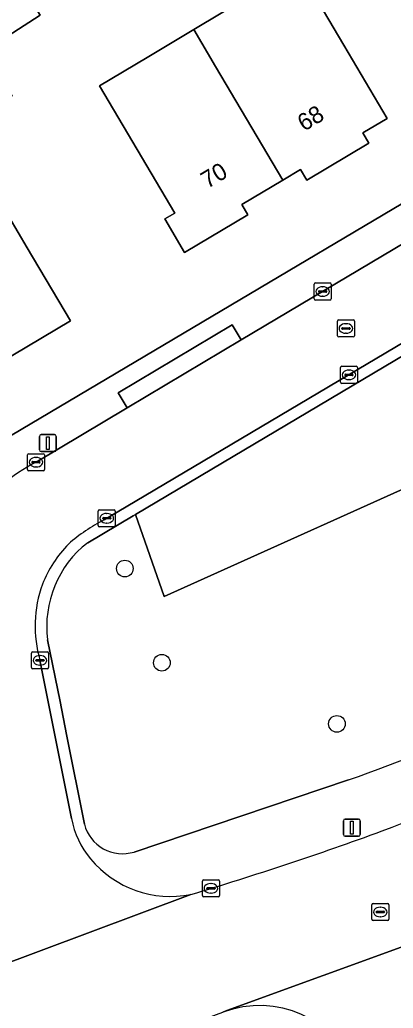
# Model space of a CAD drawing. Extents: x 159499 to 160349, y 382524 to 383273.
# Drawn here: x 159688.9 to 159710.9, y 382937.3 to 382995.4 of the extents above; entities that cross this region are included whole.
import ezdxf

# ---------------------------------------------------------------- set-up
doc = ezdxf.new("R2010")
doc.units = 0
for name, color, linetype in [('IMGEO_Boom', 7, 'Continuous'), ('IMGEO_Erf', 7, 'Continuous'), ('IMGEO_Groenvoorziening', 7, 'Continuous'), ('IMGEO_Kolk', 7, 'Continuous'), ('IMGEO_Lichtmast', 7, 'Continuous'), ('IMGEO_Pand', 7, 'Continuous'), ('IMGEO_Pand_nummerreeks', 7, 'Continuous'), ('IMGEO_Rijbaan_lokaal_open', 7, 'Continuous'), ('IMGEO_Rioolput', 7, 'Continuous'), ('IMGEO_Verkeerseiland_open', 7, 'Continuous'), ('IMGEO_Voetpad_open', 7, 'Continuous')]:
    doc.layers.add(name, color=color, linetype=linetype)

msp = doc.modelspace()

# ---------------------------------------------------------------- linework, layer by layer
at = {"layer": 'IMGEO_Boom'}
for centre in [(159695.086, 382963.108), (159697.264, 382957.576), (159707.56, 382953.98)]:
    msp.add_circle(centre, 0.489, dxfattribs=at)
at = {"layer": 'IMGEO_Erf'}
for points in [[(159690.111, 382995.622), (159686.864, 382993.555), (159688.454, 382990.878), (159685.435, 382989.085), (159685.312, 382989.012), (159681.628, 382995.217), (159682.313, 382997.354), (159684.01, 382998.362), (159683.51, 382999.204), (159686.583, 383001.161)], [(159709.442, 382988.11), (159705.787, 382985.943), (159705.426, 382986.552), (159704.379, 382985.932), (159701.969, 382984.504), (159702.329, 382983.897), (159698.602, 382981.689), (159697.438, 382983.652), (159698.025, 382984), (159693.595, 382991.475), (159696.407, 382993.142), (159699.135, 382994.785), (159702.448, 382996.78), (159705.257, 382998.445), (159707.969, 382993.869), (159710.519, 382989.567), (159709.083, 382988.716)]]:
    msp.add_lwpolyline(points, close=True, dxfattribs=at)
for points in [[(159687.291, 382970.274), (159725.98, 382993.204)], [(159687.206, 382985.567), (159689.342, 382981.964), (159691.891, 382977.662), (159685.088, 382973.63)]]:
    msp.add_lwpolyline(points, dxfattribs=at)
at = {"layer": 'IMGEO_Groenvoorziening'}
for points in [[(159726.437, 382984.524), (159726.216, 382984.393), (159733.834, 382977.835), (159697.404, 382961.469), (159695.719, 382966.292), (159695.579, 382966.209), (159692.902, 382964.629)], [(159690.544, 382958.922), (159691.28, 382955.297), (159691.662, 382953.364), (159692.708, 382948.079)], [(159695.631, 382946.45), (159708.25, 382950.686)]]:
    msp.add_lwpolyline(points, dxfattribs=at)
msp.add_lwpolyline([(159695.719, 382966.292), (159697.404, 382961.469), (159733.834, 382977.835), (159726.216, 382984.393)], close=True, dxfattribs=at)
for centre, radius, start, end in [((159696.714, 382959.713), 6.221, 127.79376, 187.30768), ((159616.375, 383205.434), 270.809, 289.83184, 293.98563), ((159694.95, 382948.666), 2.318, 194.66052, 287.07727)]:
    msp.add_arc(centre, radius, start, end, dxfattribs=at)
at = {"layer": 'IMGEO_Kolk'}
for p, q in [((159706.218, 382978.964), (159706.218, 382979.816)), ((159706.293, 382979.89), (159707.145, 382979.89)), ((159706.706, 382979.67), (159706.731, 382979.67)), ((159707.219, 382979.816), (159707.219, 382978.964)), ((159706.477, 382979.384), (159706.477, 382979.396)), ((159706.915, 382979.347), (159706.517, 382979.347)), ((159706.52, 382979.433), (159706.918, 382979.433)), ((159706.729, 382979.11), (159706.704, 382979.11)), ((159706.961, 382979.396), (159706.961, 382979.384)), ((159707.145, 382978.89), (159706.293, 382978.89)), ((159707.841, 382974.993), (159708.693, 382974.993)), ((159707.766, 382974.067), (159707.766, 382974.919)), ((159708.025, 382974.487), (159708.025, 382974.499)), ((159708.463, 382974.45), (159708.065, 382974.45)), ((159708.068, 382974.536), (159708.466, 382974.536)), ((159708.254, 382974.773), (159708.279, 382974.773)), ((159708.509, 382974.499), (159708.509, 382974.487)), ((159708.767, 382974.919), (159708.767, 382974.067)), ((159708.693, 382973.993), (159707.841, 382973.993)), ((159708.277, 382974.213), (159708.252, 382974.213)), ((159689.358, 382968.932), (159689.358, 382969.784)), ((159689.433, 382969.858), (159690.285, 382969.858)), ((159690.359, 382969.784), (159690.359, 382968.932)), ((159689.617, 382969.352), (159689.617, 382969.364)), ((159690.055, 382969.315), (159689.657, 382969.315)), ((159689.66, 382969.401), (159690.058, 382969.401)), ((159689.846, 382969.638), (159689.871, 382969.638)), ((159690.101, 382969.364), (159690.101, 382969.352)), ((159690.285, 382968.858), (159689.433, 382968.858)), ((159689.869, 382969.078), (159689.844, 382969.078)), ((159693.524, 382965.638), (159693.524, 382966.49)), ((159693.599, 382966.564), (159694.451, 382966.564)), ((159694.012, 382966.344), (159694.037, 382966.344)), ((159694.525, 382966.49), (159694.525, 382965.638)), ((159693.783, 382966.058), (159693.783, 382966.07)), ((159694.221, 382966.021), (159693.823, 382966.021)), ((159693.826, 382966.107), (159694.224, 382966.107)), ((159694.035, 382965.784), (159694.01, 382965.784)), ((159694.267, 382966.07), (159694.267, 382966.058)), ((159694.451, 382965.564), (159693.599, 382965.564)), ((159689.598, 382957.285), (159689.598, 382958.137)), ((159689.673, 382958.211), (159690.525, 382958.211)), ((159690.599, 382958.137), (159690.599, 382957.285)), ((159689.857, 382957.705), (159689.857, 382957.717)), ((159690.295, 382957.668), (159689.897, 382957.668)), ((159689.9, 382957.754), (159690.298, 382957.754)), ((159690.086, 382957.991), (159690.111, 382957.991)), ((159690.341, 382957.717), (159690.341, 382957.705)), ((159690.525, 382957.211), (159689.673, 382957.211)), ((159690.109, 382957.431), (159690.084, 382957.431)), ((159699.723, 382944.812), (159700.575, 382944.812)), ((159699.648, 382943.886), (159699.648, 382944.738)), ((159699.907, 382944.306), (159699.907, 382944.318)), ((159700.345, 382944.269), (159699.947, 382944.269)), ((159699.95, 382944.355), (159700.348, 382944.355)), ((159700.136, 382944.592), (159700.161, 382944.592)), ((159700.391, 382944.318), (159700.391, 382944.306)), ((159700.649, 382944.738), (159700.649, 382943.886)), ((159700.575, 382943.812), (159699.723, 382943.812)), ((159700.159, 382944.032), (159700.134, 382944.032))]:
    msp.add_line(p, q, dxfattribs=at)
for points in [[(159706.218, 382978.964), (159706.218, 382979.816)], [(159706.293, 382979.89), (159707.145, 382979.89)], [(159707.219, 382979.816), (159707.219, 382978.964)], [(159707.145, 382978.89), (159706.293, 382978.89)], [(159707.841, 382974.993), (159708.693, 382974.993)], [(159707.766, 382974.067), (159707.766, 382974.919)], [(159708.767, 382974.919), (159708.767, 382974.067)], [(159708.693, 382973.993), (159707.841, 382973.993)], [(159689.358, 382968.932), (159689.358, 382969.784)], [(159689.433, 382969.858), (159690.285, 382969.858)], [(159690.359, 382969.784), (159690.359, 382968.932)], [(159690.285, 382968.858), (159689.433, 382968.858)], [(159693.524, 382965.638), (159693.524, 382966.49)], [(159693.599, 382966.564), (159694.451, 382966.564)], [(159694.525, 382966.49), (159694.525, 382965.638)], [(159694.451, 382965.564), (159693.599, 382965.564)], [(159689.598, 382957.285), (159689.598, 382958.137)], [(159689.673, 382958.211), (159690.525, 382958.211)], [(159690.599, 382958.137), (159690.599, 382957.285)], [(159690.525, 382957.211), (159689.673, 382957.211)], [(159699.723, 382944.812), (159700.575, 382944.812)], [(159699.648, 382943.886), (159699.648, 382944.738)], [(159700.649, 382944.738), (159700.649, 382943.886)], [(159700.575, 382943.812), (159699.723, 382943.812)]]:
    msp.add_lwpolyline(points, dxfattribs=at)
for centre, radius, start, end in [((159706.295, 382979.814), 0.0765, 91.55205, 178.44795), ((159706.295, 382979.814), 0.0765, 91.55205, 178.44795), ((159707.143, 382979.814), 0.0765, 1.55205, 88.44795), ((159707.143, 382979.814), 0.0765, 1.55205, 88.44795), ((159706.517, 382979.393), 0.0403, 85.87752, 175.75265), ((159706.514, 382979.383), 0.0366, 178.93798, 274.71019), ((159706.918, 382979.39), 0.043, 264.86636, 352.45326), ((159706.922, 382979.395), 0.0386, 1.73085, 96.63898), ((159706.295, 382978.966), 0.0765, 181.55205, 268.44795), ((159706.295, 382978.966), 0.0765, 181.55205, 268.44795), ((159707.143, 382978.966), 0.0765, 271.55205, 358.44795), ((159707.143, 382978.966), 0.0765, 271.55205, 358.44795), ((159707.843, 382974.917), 0.0765, 91.55205, 178.44795), ((159707.843, 382974.917), 0.0765, 91.55205, 178.44795), ((159708.691, 382974.917), 0.0765, 1.55205, 88.44795), ((159708.691, 382974.917), 0.0765, 1.55205, 88.44795), ((159708.065, 382974.496), 0.0403, 85.87752, 175.75265), ((159708.062, 382974.486), 0.0366, 178.93798, 274.71019), ((159708.466, 382974.493), 0.043, 264.86636, 352.45326), ((159708.47, 382974.498), 0.0386, 1.73085, 96.63898), ((159707.843, 382974.069), 0.0765, 181.55205, 268.44795), ((159707.843, 382974.069), 0.0765, 181.55205, 268.44795), ((159708.691, 382974.069), 0.0765, 271.55205, 358.44795), ((159708.691, 382974.069), 0.0765, 271.55205, 358.44795), ((159689.435, 382969.782), 0.0765, 91.55205, 178.44795), ((159689.435, 382969.782), 0.0765, 91.55205, 178.44795), ((159690.283, 382969.782), 0.0765, 1.55205, 88.44795), ((159690.283, 382969.782), 0.0765, 1.55205, 88.44795), ((159689.657, 382969.361), 0.0403, 85.87752, 175.75265), ((159689.654, 382969.351), 0.0366, 178.93798, 274.71019), ((159690.058, 382969.358), 0.043, 264.86636, 352.45326), ((159690.062, 382969.363), 0.0386, 1.73085, 96.63898), ((159689.435, 382968.934), 0.0765, 181.55205, 268.44795), ((159689.435, 382968.934), 0.0765, 181.55205, 268.44795), ((159690.283, 382968.934), 0.0765, 271.55205, 358.44795), ((159690.283, 382968.934), 0.0765, 271.55205, 358.44795), ((159693.601, 382966.488), 0.0765, 91.55205, 178.44795), ((159693.601, 382966.488), 0.0765, 91.55205, 178.44795), ((159694.449, 382966.488), 0.0765, 1.55205, 88.44795), ((159694.449, 382966.488), 0.0765, 1.55205, 88.44795), ((159693.823, 382966.067), 0.0403, 85.87752, 175.75265), ((159693.82, 382966.057), 0.0366, 178.93798, 274.71019), ((159694.224, 382966.064), 0.043, 264.86636, 352.45326), ((159694.228, 382966.069), 0.0386, 1.73085, 96.63898), ((159693.601, 382965.64), 0.0765, 181.55205, 268.44795), ((159693.601, 382965.64), 0.0765, 181.55205, 268.44795), ((159694.449, 382965.64), 0.0765, 271.55205, 358.44795), ((159694.449, 382965.64), 0.0765, 271.55205, 358.44795), ((159689.675, 382958.135), 0.0765, 91.55205, 178.44795), ((159689.675, 382958.135), 0.0765, 91.55205, 178.44795), ((159690.523, 382958.135), 0.0765, 1.55205, 88.44795), ((159690.523, 382958.135), 0.0765, 1.55205, 88.44795), ((159689.897, 382957.714), 0.0403, 85.87752, 175.75265), ((159689.894, 382957.704), 0.0366, 178.93798, 274.71019), ((159690.298, 382957.711), 0.043, 264.86636, 352.45326), ((159690.302, 382957.716), 0.0386, 1.73085, 96.63898), ((159689.675, 382957.287), 0.0765, 181.55205, 268.44795), ((159689.675, 382957.287), 0.0765, 181.55205, 268.44795), ((159690.523, 382957.287), 0.0765, 271.55205, 358.44795), ((159690.523, 382957.287), 0.0765, 271.55205, 358.44795), ((159699.725, 382944.736), 0.0765, 91.55205, 178.44795), ((159699.725, 382944.736), 0.0765, 91.55205, 178.44795), ((159700.573, 382944.736), 0.0765, 1.55205, 88.44795), ((159700.573, 382944.736), 0.0765, 1.55205, 88.44795), ((159699.947, 382944.315), 0.0403, 85.87752, 175.75265), ((159699.944, 382944.305), 0.0366, 178.93798, 274.71019), ((159700.348, 382944.312), 0.043, 264.86636, 352.45326), ((159700.352, 382944.317), 0.0386, 1.73085, 96.63898), ((159699.725, 382943.888), 0.0765, 181.55205, 268.44795), ((159699.725, 382943.888), 0.0765, 181.55205, 268.44795), ((159700.573, 382943.888), 0.0765, 271.55205, 358.44795), ((159700.573, 382943.888), 0.0765, 271.55205, 358.44795)]:
    msp.add_arc(centre, radius, start, end, dxfattribs=at)
for centre, major_axis, ratio, start_param, end_param in [((159706.705, 382979.39), (-0.387, 0.002), 0.722429, 4.712389, 7.853982), ((159706.73, 382979.39), (-0.39, 0.002), 0.717154, 1.570796, 4.712389), ((159708.253, 382974.493), (-0.387, 0.002), 0.722429, 4.712389, 7.853982), ((159708.278, 382974.493), (-0.39, 0.002), 0.717154, 1.570796, 4.712389), ((159689.845, 382969.358), (-0.387, 0.002), 0.722429, 4.712389, 7.853982), ((159689.87, 382969.358), (-0.39, 0.002), 0.717154, 1.570796, 4.712389), ((159694.011, 382966.064), (-0.387, 0.002), 0.722429, 4.712389, 7.853982), ((159694.036, 382966.064), (-0.39, 0.002), 0.717154, 1.570796, 4.712389), ((159690.085, 382957.711), (-0.387, 0.002), 0.722429, 4.712389, 7.853982), ((159690.11, 382957.711), (-0.39, 0.002), 0.717154, 1.570796, 4.712389), ((159700.135, 382944.312), (-0.387, 0.002), 0.722429, 4.712389, 7.853982), ((159700.16, 382944.312), (-0.39, 0.002), 0.717154, 1.570796, 4.712389)]:
    msp.add_ellipse(centre, major_axis=major_axis, ratio=ratio, start_param=start_param, end_param=end_param, dxfattribs=at)
at = {"layer": 'IMGEO_Lichtmast'}
for p, q in [((159690.163, 382970.978), (159690.953, 382970.978)), ((159690.953, 382970.978), (159690.163, 382970.978)), ((159690.063, 382970.078), (159690.063, 382970.878)), ((159690.063, 382970.878), (159690.063, 382970.078)), ((159691.053, 382970.878), (159691.053, 382970.078)), ((159691.053, 382970.078), (159691.053, 382970.878)), ((159690.953, 382969.978), (159690.163, 382969.978)), ((159690.163, 382969.978), (159690.953, 382969.978)), ((159707.942, 382947.481), (159707.942, 382948.281)), ((159707.942, 382948.281), (159707.942, 382947.481)), ((159708.042, 382948.381), (159708.832, 382948.381)), ((159708.832, 382948.381), (159708.042, 382948.381)), ((159708.932, 382948.281), (159708.932, 382947.481)), ((159708.932, 382947.481), (159708.932, 382948.281)), ((159708.832, 382947.381), (159708.042, 382947.381)), ((159708.042, 382947.381), (159708.832, 382947.381))]:
    msp.add_line(p, q, dxfattribs=at)
for points in [[(159690.483, 382970.853), (159690.633, 382970.853), (159690.633, 382970.103), (159690.483, 382970.103), (159690.483, 382970.853)], [(159708.362, 382948.256), (159708.512, 382948.256), (159708.512, 382947.506), (159708.362, 382947.506), (159708.362, 382948.256)]]:
    msp.add_lwpolyline(points, dxfattribs=at)
for centre, start, end in [((159690.163, 382970.878), 90, 180), ((159690.163, 382970.878), 90, 180), ((159690.953, 382970.878), 0, 90), ((159690.953, 382970.878), 360, 90), ((159690.163, 382970.078), 180, 270), ((159690.163, 382970.078), 180, 270), ((159690.953, 382970.078), 270, 0), ((159690.953, 382970.078), 270, 0), ((159708.042, 382948.281), 90, 180), ((159708.042, 382948.281), 90, 180), ((159708.832, 382948.281), 0, 90), ((159708.832, 382948.281), 360, 90), ((159708.042, 382947.481), 180, 270), ((159708.042, 382947.481), 180, 270), ((159708.832, 382947.481), 270, 0), ((159708.832, 382947.481), 270, 0)]:
    msp.add_arc(centre, 0.1, start, end, dxfattribs=at)
at = {"layer": 'IMGEO_Pand'}
for points in [[(159686.583, 383001.161), (159683.51, 382999.204), (159684.01, 382998.362), (159686.864, 382993.555), (159690.111, 382995.622)], [(159699.135, 382994.785), (159700.426, 382992.605), (159704.379, 382985.932), (159705.426, 382986.552), (159705.787, 382985.943), (159709.442, 382988.11), (159709.083, 382988.716), (159710.519, 382989.567), (159707.969, 382993.869), (159705.257, 382998.445), (159702.448, 382996.78)], [(159699.135, 382994.785), (159696.407, 382993.142), (159693.595, 382991.475), (159698.025, 382984), (159697.438, 382983.652), (159698.602, 382981.689), (159702.329, 382983.897), (159701.969, 382984.504), (159704.379, 382985.932), (159700.426, 382992.605)], [(159679.058, 382983.809), (159685.088, 382973.63), (159691.891, 382977.662), (159689.342, 382981.964), (159687.206, 382985.567), (159687.083, 382985.498), (159685.737, 382987.769)]]:
    msp.add_lwpolyline(points, close=True, dxfattribs=at)
at = {"layer": 'IMGEO_Rijbaan_lokaal_open'}
for points in [[(159727.04, 382991.524), (159724.648, 382990.057), (159720.205, 382987.413), (159714.404, 382983.961), (159701.934, 382976.541), (159695.225, 382972.549), (159689.867, 382969.36)], [(159693.865, 382965.973), (159695.163, 382966.727), (159726.862, 382985.517)], [(159696.099, 382935.301), (159699.946, 382936.7), (159700.852, 382937.031), (159701.086, 382937.144), (159718.304, 382943.378), (159720.187, 382944.082), (159733.185, 382949.569), (159742.119, 382953.821), (159754.023, 382960.12), (159754.237, 382960.246), (159754.457, 382960.36), (159758.932, 382962.886), (159764.112, 382965.984), (159768.323, 382968.671), (159768.781, 382968.963), (159771.016, 382970.427), (159767.275, 382976.094), (159764.296, 382974.173)], [(159691.953, 382948.412), (159690.096, 382957.715)], [(159698.96, 382943.953), (159684.231, 382938.452), (159658.894, 382929.37), (159661.264, 382922.76), (159663.986, 382923.732), (159669.682, 382925.77), (159670.727, 382926.129), (159684.439, 382931.051), (159696.099, 382935.301)], [(159684.231, 382938.452), (159698.96, 382943.953)], [(159718.304, 382943.378), (159701.086, 382937.144), (159700.852, 382937.031)]]:
    msp.add_lwpolyline(points, dxfattribs=at)
for centre, radius, start, end in [((159694.282, 382960.686), 9.733, 116.9748, 145.27017), ((159698.786, 382956.501), 10.674, 117.45159, 131.07116), ((159696.873, 382959.56), 7.134, 135.63598, 158.42706), ((159696.989, 382959.731), 7.182, 160.03397, 196.29974), ((159576.812, 383305.514), 381.882, 290.44726, 293.48175), ((159696.798, 382949.269), 4.92, 190.02561, 220.80865), ((159646.035, 383122.132), 185.873, 286.5432, 290.20148), ((159697.765, 382949.902), 6.068, 219.37219, 281.35717), ((159703.009, 382931.353), 6.074, 21.10517, 110.80281)]:
    msp.add_arc(centre, radius, start, end, dxfattribs=at)
at = {"layer": 'IMGEO_Rioolput'}
for p, q in [((159707.588, 382976.794), (159707.588, 382977.646)), ((159707.663, 382977.72), (159708.515, 382977.72)), ((159708.076, 382977.5), (159708.101, 382977.5)), ((159708.589, 382977.646), (159708.589, 382976.794)), ((159708.515, 382976.72), (159707.663, 382976.72)), ((159707.847, 382977.214), (159707.847, 382977.226)), ((159708.285, 382977.177), (159707.887, 382977.177)), ((159707.89, 382977.263), (159708.288, 382977.263)), ((159708.099, 382976.94), (159708.074, 382976.94)), ((159708.331, 382977.226), (159708.331, 382977.214)), ((159709.615, 382942.496), (159709.615, 382943.348)), ((159709.69, 382943.422), (159710.542, 382943.422)), ((159710.103, 382943.202), (159710.128, 382943.202)), ((159710.616, 382943.348), (159710.616, 382942.496)), ((159710.542, 382942.422), (159709.69, 382942.422)), ((159709.874, 382942.916), (159709.874, 382942.928)), ((159710.312, 382942.879), (159709.914, 382942.879)), ((159709.917, 382942.965), (159710.315, 382942.965)), ((159710.126, 382942.642), (159710.101, 382942.642)), ((159710.358, 382942.928), (159710.358, 382942.916))]:
    msp.add_line(p, q, dxfattribs=at)
for points in [[(159707.588, 382976.794), (159707.588, 382977.646)], [(159707.663, 382977.72), (159708.515, 382977.72)], [(159708.589, 382977.646), (159708.589, 382976.794)], [(159708.515, 382976.72), (159707.663, 382976.72)], [(159709.615, 382942.496), (159709.615, 382943.348)], [(159709.69, 382943.422), (159710.542, 382943.422)], [(159710.616, 382943.348), (159710.616, 382942.496)], [(159710.542, 382942.422), (159709.69, 382942.422)]]:
    msp.add_lwpolyline(points, dxfattribs=at)
for centre, radius, start, end in [((159707.665, 382977.644), 0.0765, 91.55205, 178.44795), ((159707.665, 382977.644), 0.0765, 91.55205, 178.44795), ((159708.513, 382977.644), 0.0765, 1.55205, 88.44795), ((159708.513, 382977.644), 0.0765, 1.55205, 88.44795), ((159707.665, 382976.796), 0.0765, 181.55205, 268.44795), ((159707.665, 382976.796), 0.0765, 181.55205, 268.44795), ((159707.887, 382977.223), 0.0403, 85.87752, 175.75265), ((159707.884, 382977.213), 0.0366, 178.93798, 274.71019), ((159708.288, 382977.22), 0.043, 264.86636, 352.45326), ((159708.292, 382977.225), 0.0386, 1.73085, 96.63898), ((159708.513, 382976.796), 0.0765, 271.55205, 358.44795), ((159708.513, 382976.796), 0.0765, 271.55205, 358.44795), ((159709.692, 382943.346), 0.0765, 91.55205, 178.44795), ((159709.692, 382943.346), 0.0765, 91.55205, 178.44795), ((159710.54, 382943.346), 0.0765, 1.55205, 88.44795), ((159710.54, 382943.346), 0.0765, 1.55205, 88.44795), ((159709.692, 382942.498), 0.0765, 181.55205, 268.44795), ((159709.692, 382942.498), 0.0765, 181.55205, 268.44795), ((159709.914, 382942.925), 0.0403, 85.87752, 175.75265), ((159709.911, 382942.915), 0.0366, 178.93798, 274.71019), ((159710.315, 382942.922), 0.043, 264.86636, 352.45326), ((159710.319, 382942.927), 0.0386, 1.73085, 96.63898), ((159710.54, 382942.498), 0.0765, 271.55205, 358.44795), ((159710.54, 382942.498), 0.0765, 271.55205, 358.44795)]:
    msp.add_arc(centre, radius, start, end, dxfattribs=at)
for centre, major_axis, ratio, start_param, end_param in [((159708.075, 382977.22), (-0.387, 0.002), 0.722429, 4.712389, 7.853982), ((159708.1, 382977.22), (-0.39, 0.002), 0.717154, 1.570796, 4.712389), ((159710.102, 382942.922), (-0.387, 0.002), 0.722429, 4.712389, 7.853982), ((159710.127, 382942.922), (-0.39, 0.002), 0.717154, 1.570796, 4.712389)]:
    msp.add_ellipse(centre, major_axis=major_axis, ratio=ratio, start_param=start_param, end_param=end_param, dxfattribs=at)
at = {"layer": 'IMGEO_Verkeerseiland_open'}
for points in [[(159726.862, 382985.517), (159695.163, 382966.727), (159693.865, 382965.973)], [(159692.902, 382964.629), (159695.579, 382966.209), (159695.719, 382966.292), (159726.216, 382984.393), (159726.437, 382984.524)], [(159692.708, 382948.079), (159691.662, 382953.364), (159691.28, 382955.297), (159690.544, 382958.922)], [(159690.096, 382957.715), (159691.953, 382948.412)], [(159708.25, 382950.686), (159695.631, 382946.45)]]:
    msp.add_lwpolyline(points, dxfattribs=at)
for centre, radius, start, end in [((159698.786, 382956.501), 10.674, 117.45159, 131.07116), ((159696.873, 382959.56), 7.134, 135.63598, 158.42706), ((159696.714, 382959.713), 6.221, 127.79376, 187.30768), ((159696.989, 382959.731), 7.182, 160.03397, 196.29974), ((159616.375, 383205.434), 270.809, 289.83184, 293.98563), ((159576.812, 383305.514), 381.882, 290.44726, 293.48175), ((159696.798, 382949.269), 4.92, 190.02561, 220.80865), ((159694.95, 382948.666), 2.318, 194.66052, 287.07727), ((159646.035, 383122.132), 185.873, 286.5432, 290.20148), ((159697.765, 382949.902), 6.068, 219.37219, 281.35717)]:
    msp.add_arc(centre, radius, start, end, dxfattribs=at)
at = {"layer": 'IMGEO_Voetpad_open'}
for points in [[(159725.98, 382993.204), (159687.291, 382970.274)], [(159689.867, 382969.36), (159695.225, 382972.549), (159694.693, 382973.443), (159701.402, 382977.435), (159701.934, 382976.541), (159714.404, 382983.961), (159713.872, 382984.855), (159719.673, 382988.307), (159720.205, 382987.413), (159724.648, 382990.057), (159727.04, 382991.524)]]:
    msp.add_lwpolyline(points, dxfattribs=at)
msp.add_lwpolyline([(159701.934, 382976.541), (159701.402, 382977.435), (159694.693, 382973.443), (159695.225, 382972.549)], close=True, dxfattribs=at)
for centre, radius, start, end in [((159694.282, 382960.686), 9.733, 116.9748, 145.27017), ((159703.009, 382931.353), 6.074, 21.10517, 110.80281)]:
    msp.add_arc(centre, radius, start, end, dxfattribs=at)

# ---------------------------------------------------------------- texts
at = {"layer": 'IMGEO_Pand_nummerreeks'}
for s, p in [('68', (159705.621, 382988.774)), ('70', (159699.94, 382985.41))]:
    msp.add_text(s, height=1, rotation=30.66313, dxfattribs=at).set_placement(p)

doc.saveas('drawing.dxf')
